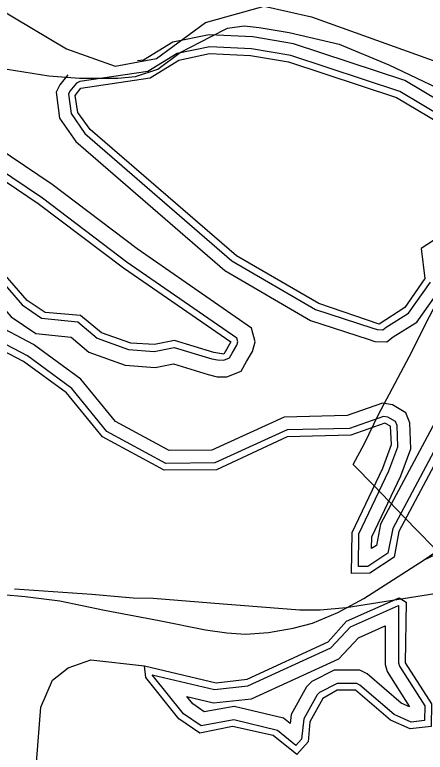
# Model space of a CAD drawing. Extents: x 1473865 to 1648260, y 639067 to 773536.
# Drawn here: x 1588081 to 1590508, y 715478 to 719838 of the extents above; entities that cross this region are included whole.
import ezdxf

# ---------------------------------------------------------------- set-up
doc = ezdxf.new("R2010")
doc.units = 0
for name, color, linetype in [('Exist Boundary Political CountyLine', 7, 'Continuous'), ('Exist Hydrographic Buffer Line', 7, 'Continuous'), ('Exist Hydrographic Island Shore', 7, 'Continuous'), ('Exist Hydrographic Lake Shore', 7, 'Continuous'), ('Exist Hydrographic Misc Water Feature', 7, 'Continuous'), ('Exist Hydrographic River Shore', 7, 'Continuous'), ('Exist Railroad Mainline', 7, 'Continuous'), ('Exist Railroad Siding', 7, 'Continuous'), ('Exist Utilities Electrical Transmission Line', 7, 'Continuous')]:
    doc.layers.add(name, color=color, linetype=linetype)

msp = doc.modelspace()

# ---------------------------------------------------------------- linework, layer by layer
at = {"layer": 'Exist Boundary Political CountyLine'}
msp.add_lwpolyline([(1588037, 719517.1), (1588282.8, 719477.7), (1588464.8, 719462.9), (1588690.9, 719462.9), (1588794.2, 719472.8), (1588926.9, 719517.1), (1589059.7, 719615.5), (1589241.6, 719708.9), (1589340, 719758.1), (1589438.3, 719772.9), (1589526.8, 719763.1), (1589703.8, 719733.5), (1589998.8, 719664.7), (1590293.8, 719541.7), (1590741.3, 719330.1)], dxfattribs=at)
at = {"layer": 'Exist Hydrographic Buffer Line'}
for points in [[(1590952.5, 718970.5), (1590953.3, 719018.8), (1590940.5, 719068.4), (1590797.7, 719204.3), (1590388.3, 719448.6), (1589729.9, 719666.2), (1589489.4, 719706.6), (1589229.8, 719719.2), (1589015.8, 719675.2), (1588842.8, 719570.6), (1588807.2, 719565.3)], [(1590754.6, 719147.5), (1590358.7, 719383.8), (1589712.8, 719597.3), (1589481.8, 719636.1), (1589235.3, 719648), (1589042, 719608.3), (1588867.3, 719502.6), (1588466.4, 719443.1), (1588446.6, 719434.2), (1588407.3, 719386.8), (1588399, 719368.5), (1588413.7, 719253.7), (1588495.2, 719135.8), (1589365.2, 718383.1), (1589859.3, 718096.4), (1590192, 717987.3)], [(1588394.3, 719482), (1588346.7, 719424.7), (1588326.1, 719379.5), (1588345.7, 719227.6), (1588442.1, 719088.1), (1589323.9, 718325.2), (1589830.2, 718031.5), (1590170, 717920)], [(1589277.1, 717697.8), (1589335.3, 717696.7), (1589420, 717731.7), (1589452.3, 717787.5), (1589486.6, 717847), (1589502.1, 717905.2), (1589480.5, 717986.1), (1588805, 718454.4), (1588302.2, 718835.4), (1587385.8, 719452.3), (1587316.1, 719473.4)], [(1589279, 717797.1), (1589316.5, 717796.4), (1589350.9, 717810.6), (1589366.3, 717837.2), (1589394, 717885.2), (1589399.3, 717905.2), (1589394, 717925.2), (1588746.7, 718374), (1588244.4, 718754.5), (1587342.7, 719361.6)], [(1588191.5, 717889.5), (1587712.3, 718140.5), (1587541.3, 718172.1), (1587540.5, 718181.2), (1587190.7, 718562.6), (1586999.9, 718719.3), (1586802.5, 718934.9), (1586810.5, 719008.3), (1586854.5, 718964.4), (1587014.9, 718954.4), (1587074.9, 718969.9), (1587145.1, 719069.1)], [(1587145.1, 719069.1), (1587173.1, 719019.2), (1587579.5, 718606.1), (1588060.7, 718052), (1588205.7, 717953.6), (1588414.5, 717931.3), (1588519.8, 717842.9), (1588734.6, 717766.3), (1588911.1, 717752.9), (1589019.2, 717773.5), (1589223.9, 717711.4), (1589277.1, 717697.8)], [(1587649, 718670.3), (1588124.1, 718123.3), (1588239.2, 718045.1), (1588453.3, 718022.3), (1588567.6, 717926.3), (1588754.4, 717859.7), (1588905.7, 717848.2), (1589024.4, 717870.8), (1589246.7, 717803.4), (1589279, 717797.1)], [(1590170.1, 717920), (1590210.8, 717906.7), (1590282.1, 717903.5), (1590318.3, 717933.2), (1590458.7, 718021.7), (1590603.4, 718224.5), (1590618.5, 718272.6), (1590602.8, 718401.4), (1590804.8, 718531.5), (1590919, 718662.6)], [(1590192, 717987.3), (1590223.6, 717977), (1590258.2, 717975.5), (1590276.8, 717990.7), (1590409.2, 718074.2), (1590539.2, 718256.4)], [(1588155.8, 717821.2), (1587686.8, 718066.8)], [(1590596.9, 717487.6), (1590243.3, 716826.8), (1590219.1, 716701.3), (1590191, 716682.6), (1590192.1, 716750.8), (1590363.7, 717111.5), (1590423.6, 717272.2), (1590417.9, 717425.6), (1590394, 717484.9), (1590313.9, 717532.7), (1590255, 717541.6), (1590047, 717468.3), (1589674, 717459.6), (1589247.2, 717264.6), (1588993.3, 717261.8), (1588675.9, 717434.1), (1588471.2, 717684.3), (1588191.5, 717889.5)], [(1590658.4, 717440.9), (1590316, 716801), (1590287.9, 716655.6), (1590169, 716576.1), (1590113, 716575.6), (1590116.2, 716768.6), (1590293.4, 717141.2), (1590346.8, 717284.5), (1590342.2, 717409.5), (1590332.9, 717432.6), (1590287.7, 717459.6), (1590262.4, 717463.4), (1590060.9, 717392.4), (1589691.4, 717383.8), (1589264.2, 717188.6), (1588974.3, 717185.3), (1588626.4, 717374.3), (1588418.3, 717628.6), (1588155.8, 717821.2)], [(1589743.4, 715518.2), (1589634.2, 715607.6), (1589377.1, 715669.3), (1589184, 715634.1), (1589079.8, 715705.8), (1588893.9, 715935.6), (1589262, 715849.4), (1589460.2, 715871.2), (1589950.1, 716094.6), (1590067.3, 716220.4), (1590350.5, 716346.1), (1590350.3, 716007.4), (1590355.7, 715986.8), (1590505.1, 715752.6), (1590503.8, 715665.5), (1590424.7, 715656.6), (1590323.9, 715701.4), (1590122.4, 715875.6), (1590103.3, 715884.8), (1589987.9, 715884.2), (1589883.8, 715831.7), (1589868.7, 715816.7), (1589791.3, 715676.5), (1589777.5, 715556), (1589743.4, 715518.2)], [(1589708.9, 715647.9), (1589670, 715679.8), (1589379.3, 715749.6), (1589201.8, 715717.2), (1589133.7, 715764.1), (1589099.1, 715806.8), (1589257.2, 715769.8), (1589481.3, 715794.5), (1589996.9, 716029.6), (1590113.8, 716155.1), (1590271.9, 716225.3), (1590271.8, 715997.4), (1590282.7, 715955), (1590415.9, 715746.5), (1590366.4, 715768.4), (1590165.8, 715941.9), (1590121, 715963.4), (1589969, 715962.7), (1589837.4, 715896.3), (1589805.4, 715864.7), (1589715, 715700.9), (1589708.9, 715647.9)]]:
    msp.add_lwpolyline(points, dxfattribs=at)
at = {"layer": 'Exist Hydrographic Island Shore'}
for points in [[(1590236.3, 718009), (1589879.3, 718131), (1589391.3, 718413.4), (1588527.3, 719159.6), (1588453.3, 719259.5), (1588438.3, 719361.6), (1588472.4, 719403.6), (1588881.3, 719464.2), (1589050.3, 719569.1), (1589233.3, 719608.1), (1589475.4, 719596.7), (1589700.3, 719559.3), (1590338.3, 719349.4), (1590727.3, 719118.3), (1590842.4, 719011), (1590840.3, 718866.6), (1590806.4, 718827.9), (1590821.3, 718719.2), (1590736.3, 718619.2), (1590484.3, 718456.9), (1590506.4, 718279.2), (1590387.3, 718107.7), (1590236.3, 718009)], [(1589258.3, 717841.6), (1589026.3, 717912), (1588908.3, 717888.1), (1588767.3, 717897.5), (1588593.3, 717956.9), (1588469.3, 718061.1), (1588261.4, 718078.5), (1588154.3, 718149.6), (1587678.3, 718697.5), (1587284.3, 719096.1), (1587243.3, 719169.1), (1587262.3, 719303.3), (1587320.3, 719328.4), (1588220.4, 718722.6), (1588723.3, 718341.5), (1589359.3, 717905.2), (1589316.4, 717830.6), (1589258.3, 717841.6)]]:
    msp.add_lwpolyline(points, dxfattribs=at)
at = {"layer": 'Exist Hydrographic Lake Shore'}
for points in [[(1591912.3, 717633.7), (1591681.3, 717664.6), (1590997.4, 717639), (1590838.4, 717560.2), (1590686.3, 717412.3), (1590351.4, 716782.3), (1590324.3, 716631.8), (1590181.3, 716536.3), (1590072.3, 716535.1), (1590076.3, 716778), (1590257.3, 717158.4), (1590309.3, 717298.5), (1590302.3, 717406.9), (1590269.3, 717424), (1590068.3, 717352.6), (1589692.3, 717343.8), (1589273.3, 717148.7), (1588964.3, 717145.2), (1588600.3, 717342.8), (1588387.3, 717603.2), (1588132.3, 717788.9), (1587668.4, 718031.4)], [(1588848.3, 715988.8), (1589271.2, 715888.3), (1589455.3, 715910.9), (1589933.3, 716131), (1590043.3, 716253.4), (1590354.3, 716391.6), (1590395.3, 716364.5), (1590390.3, 716006.8), (1590545.3, 715764.1), (1590543.3, 715629.6), (1590418.3, 715615.7), (1590302.3, 715667.2), (1590096.3, 715845.4), (1589988.3, 715844.3), (1589903.3, 715796.7), (1589826.3, 715657.2), (1589816.3, 715539.2), (1589749.3, 715465.1), (1589609.3, 715576.3), (1589368.3, 715630.3), (1589175.3, 715591.6), (1589052.2, 715676.1), (1588855.3, 715919.7), (1588848.3, 715988.8)]]:
    msp.add_lwpolyline(points, dxfattribs=at)
at = {"layer": 'Exist Hydrographic Misc Water Feature'}
msp.add_lwpolyline([(1588053.2, 714632.8), (1588139.3, 714854.3), (1588184.3, 715089.7), (1588235.3, 715745.1), (1588304.3, 715904.6), (1588397.3, 715978.2), (1588531.3, 716024.7), (1588848.3, 715988.8)], dxfattribs=at)
at = {"layer": 'Exist Hydrographic River Shore'}
msp.add_lwpolyline([(1587154.9, 721019.2), (1587204.3, 720736.8), (1587236.5, 720576.1), (1587493.5, 720363.9), (1587583.4, 720183.8), (1587975.3, 719881.5), (1588386.5, 719637.2), (1588675.7, 719534.3), (1588919.8, 719579.3), (1589208.9, 719791.5), (1589555.9, 719888), (1589834.9, 719825.2), (1590554.5, 719568), (1591447.6, 719117.8), (1591968.1, 718944.2), (1592600.6, 718627.2)], dxfattribs=at)
at = {"layer": 'Exist Railroad Mainline'}
for points in [[(1590502.4, 716615.1), (1590647.3, 716715.6), (1590794.2, 716802.1), (1590896.8, 716861.2)], [(1588009.9, 716409.9), (1588141.7, 716398.7), (1588347.5, 716372.7), (1588611.1, 716317.9), (1588934.5, 716256.8), (1589208.1, 716202), (1589336, 716184.6), (1589446.1, 716175.4), (1589581.9, 716186.3), (1589727.9, 716212.7), (1589842.6, 716241.6), (1589991.3, 716304), (1590146.1, 716386.6), (1590321.2, 716498.9), (1590502.4, 716615.1)]]:
    msp.add_lwpolyline(points, dxfattribs=at)
at = {"layer": 'Exist Railroad Siding'}
msp.add_lwpolyline([(1590502.4, 716615.1), (1590665.1, 716693.4)], dxfattribs=at)
at = {"layer": 'Exist Utilities Electrical Transmission Line'}
for points in [[(1590781.1, 716453.4), (1590639.3, 716605.5), (1590381.1, 716869.5), (1590207.5, 717052.1), (1590081.5, 717180.1), (1590149.2, 717303), (1590231.9, 717475.8), (1590412.9, 717815.3), (1590534.3, 718053.3), (1590672.4, 718321.5), (1590845.1, 718647.4), (1590888.3, 718714.3), (1590974.7, 718873), (1591127.3, 719159.6)], [(1588079.2, 716444.2), (1588536.6, 716412.5)], [(1588536.6, 716412.5), (1588780.3, 716391.2), (1588900.3, 716389.5), (1589313.6, 716355.2), (1589766.7, 716319.6), (1589887, 716320.2), (1590041.3, 716333.5), (1590451.7, 716399.2), (1590676.9, 716434.7), (1590781.1, 716453.4)]]:
    msp.add_lwpolyline(points, dxfattribs=at)

doc.saveas('drawing.dxf')
